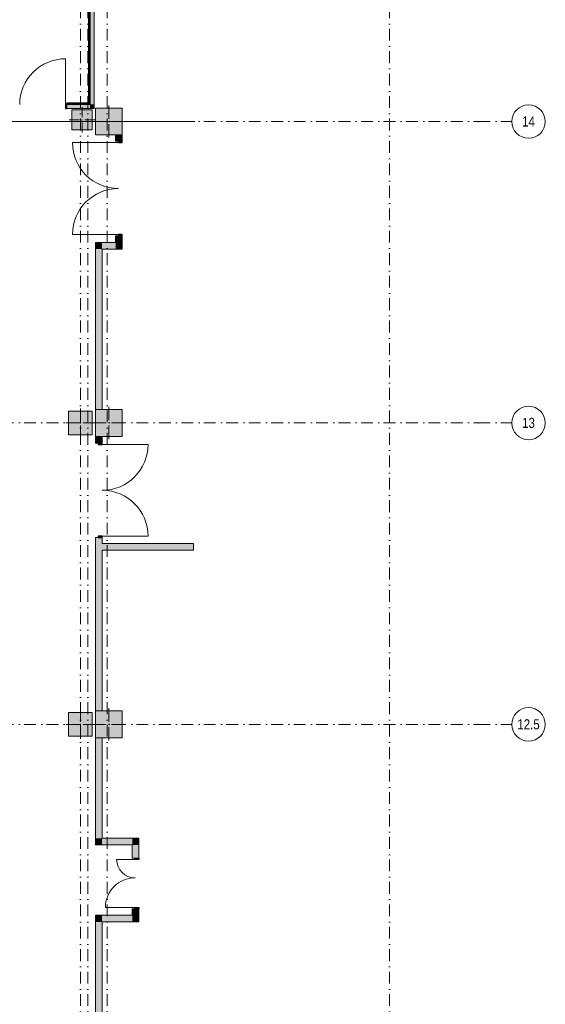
# Model space of a CAD drawing. Header units: millimetres. Extents: x -14761 to 157739, y -22400 to 107990.
# Tile 266 of 267: x 141965 to 157650, y 45642 to 75042. Entities that reach past the tile are written whole.
import ezdxf

# ---------------------------------------------------------------- set-up
doc = ezdxf.new("R2010")
doc.units = ezdxf.units.MM
doc.header["$MEASUREMENT"] = 0
doc.linetypes.add('Штрихпунктирная', pattern=[670.277762, 352.777767, -176.388884, 0, -141.111112])
for name, color, linetype in [('Конструктив - Колонны', 7, 'Continuous'), ('Конструктив - Стены Внутр сущ.', 7, 'Continuous'), ('Конструктив - Стены наружние фасад', 7, 'Continuous'), ('Элемент Модели - Оси', 7, 'Continuous')]:
    doc.layers.add(name, color=color, linetype=linetype)
doc.styles.add('СГЕНЕРИР_СТИЛЬ_3', font='txt')

msp = doc.modelspace()

# ---------------------------------------------------------------- hatches: boundary and pattern name
at = {"layer": 'Конструктив - Колонны', "linetype": 'Continuous', "lineweight": 0, "true_color": 0x000000}
for points in [[(143525, 71750), (144125, 71750), (144125, 72350), (143525, 72350)], [(144225, 71600), (145025, 71600), (145025, 72400), (144225, 72400)], [(143425, 62650), (144125, 62650), (144125, 63350), (143425, 63350)], [(144225, 62600), (145025, 62600), (145025, 63400), (144225, 63400)], [(144225, 53600), (145025, 53600), (145025, 54400), (144225, 54400)], [(143425, 53650), (144125, 53650), (144125, 54350), (143425, 54350)]]:
    msp.add_hatch(color=18, dxfattribs=at).paths.add_polyline_path(points)
at = {"layer": 'Конструктив - Стены Внутр сущ.', "linetype": 'Continuous', "lineweight": 0, "true_color": 0x000000}
for points in [[(145025, 71600), (144825, 71600), (144825, 71410), (145025, 71410)], [(144910, 71410), (144910, 71370), (145025, 71370), (145025, 71410)], [(144825, 68390), (145025, 68390), (145025, 68590), (144825, 68590)], [(145025, 68590), (145025, 68630), (144910, 68630), (144910, 68590)], [(144225, 68190), (144425, 68190), (144225, 68390)], [(144225, 68390), (144425, 68190), (144425, 68390)], [(144825, 68390), (144425, 68390), (144425, 68190), (144825, 68190)], [(144825, 68190), (145025, 68190), (144825, 68390)], [(144825, 68390), (145025, 68190), (145025, 68390)], [(144225, 68190), (144225, 63400), (144425, 63400), (144425, 68190)], [(144425, 62600), (144225, 62600), (144225, 62400), (144425, 62400)], [(144310, 62400), (144310, 62360), (144425, 62360), (144425, 62400)], [(144225, 54400), (144425, 54400), (144425, 59580), (144225, 59580)], [(144425, 59580), (144425, 59620), (144310, 59620), (144310, 59580)], [(147151, 59400), (144425, 59400), (144425, 59200), (147151, 59200)], [(144225, 50600), (144425, 50600), (144425, 53600), (144225, 53600)], [(144425, 50600), (144225, 50400), (144425, 50400)], [(144425, 50600), (144225, 50600), (144225, 50400)], [(144425, 50400), (145325, 50400), (145325, 50600), (144425, 50600)], [(145325, 50400), (145525, 50600), (145325, 50600)], [(145325, 50400), (145525, 50400), (145525, 50600)], [(145325, 50400), (145325, 50010), (145525, 50010), (145525, 50400)], [(145525, 50010), (145410, 50010), (145410, 49970), (145525, 49970)], [(145410, 48490), (145525, 48490), (145525, 48530), (145410, 48530)], [(144225, 48100), (144425, 48100), (144225, 48300)], [(144225, 48300), (144425, 48100), (144425, 48300)], [(145325, 48300), (144425, 48300), (144425, 48100), (145325, 48100)], [(145325, 48300), (145525, 48300), (145525, 48490), (145325, 48490)], [(145325, 48100), (145525, 48100), (145325, 48300)], [(145325, 48300), (145525, 48100), (145525, 48300)], [(144225, 48100), (144225, 45400), (144425, 45400), (144425, 48100)]]:
    msp.add_hatch(color=18, dxfattribs=at).paths.add_polyline_path(points)
at = {"layer": 'Конструктив - Стены наружние фасад', "linetype": 'Continuous', "lineweight": 0, "true_color": 0x000000}
for points in [[(144020, 72555), (144035, 72555), (144035, 77215), (144020, 77215)], [(144065, 77215), (144035, 77215), (144035, 72540), (144065, 72540)], [(144185, 77215), (144065, 77215), (144065, 72510), (144185, 72510)], [(143375, 72505), (143335, 72505), (143335, 72390), (143375, 72390)], [(143375, 72555), (143375, 72540), (144020, 72540), (144020, 72555)], [(144035, 72540), (143375, 72540), (143375, 72510), (144035, 72510)], [(143375, 72390), (144065, 72390), (144065, 72510), (143375, 72510)], [(144035, 72555), (144020, 72555), (144035, 72540)], [(144020, 72555), (144020, 72540), (144035, 72540)], [(144065, 72540), (144035, 72540), (144065, 72510)], [(144035, 72540), (144035, 72510), (144065, 72510)], [(144185, 72510), (144065, 72510), (144185, 72390)], [(144065, 72510), (144065, 72390), (144185, 72390)]]:
    msp.add_hatch(color=18, dxfattribs=at).paths.add_polyline_path(points)

# ---------------------------------------------------------------- linework, layer by layer
at = {"color": 7, "linetype": 'Continuous', "lineweight": 15}
msp.add_line((147195, 72000), (136116, 72000), dxfattribs=at)
at = {"layer": 'Конструктив - Колонны', "color": 251, "linetype": 'Continuous', "lineweight": 5, "true_color": 0x575757}
for p, q in [((143825, 72130), (143825, 72430)), ((144625, 72080), (144625, 72480)), ((143745, 72050), (143445, 72050)), ((143905, 72050), (144205, 72050)), ((143825, 71970), (143825, 71670)), ((144545, 72000), (144145, 72000)), ((144625, 71920), (144625, 71520)), ((144705, 72000), (145105, 72000)), ((143775, 63080), (143775, 63430)), ((144625, 63080), (144625, 63480)), ((143695, 63000), (143345, 63000)), ((143775, 62920), (143775, 62570)), ((143855, 63000), (144205, 63000)), ((144545, 63000), (144145, 63000)), ((144625, 62920), (144625, 62520)), ((144705, 63000), (145105, 63000)), ((143775, 54080), (143775, 54430)), ((144625, 54080), (144625, 54480)), ((143695, 54000), (143345, 54000)), ((143775, 53920), (143775, 53570)), ((143855, 54000), (144205, 54000)), ((144545, 54000), (144145, 54000)), ((144625, 53920), (144625, 53520)), ((144705, 54000), (145105, 54000))]:
    msp.add_line(p, q, dxfattribs=at)
at = {"layer": 'Конструктив - Колонны', "color": 251, "linetype": 'Continuous', "lineweight": 15, "true_color": 0x575757, "flags": 128}
for points in [[(143525, 71750), (144125, 71750), (144125, 72350), (143525, 72350)], [(144225, 71600), (145025, 71600), (145025, 72400), (144225, 72400)], [(143425, 62650), (144125, 62650), (144125, 63350), (143425, 63350)], [(144225, 62600), (145025, 62600), (145025, 63400), (144225, 63400)], [(144225, 53600), (145025, 53600), (145025, 54400), (144225, 54400)], [(143425, 53650), (144125, 53650), (144125, 54350), (143425, 54350)]]:
    msp.add_lwpolyline(points, close=True, dxfattribs=at)
at = {"layer": 'Конструктив - Колонны', "color": 251, "linetype": 'Continuous', "lineweight": 5, "true_color": 0x575757}
for p in [(143825, 72050), (144625, 72000), (143775, 63000), (144625, 63000), (143775, 54000), (144625, 54000)]:
    msp.add_point(p, dxfattribs=at)
at = {"layer": 'Конструктив - Стены Внутр сущ.', "color": 251, "linetype": 'Continuous', "lineweight": 20, "true_color": 0x575757}
for p, q in [((144825, 71410), (144825, 71447)), ((144825, 71410), (144825, 71447)), ((144825, 71410), (144825, 71447)), ((145025, 71410), (145025, 71447)), ((145025, 71410), (145025, 71447)), ((145025, 71410), (145025, 71447)), ((144910, 71410), (144825, 71410)), ((144910, 71410), (144825, 71410)), ((144910, 71410), (144825, 71410)), ((145025, 71410), (144910, 71410)), ((145025, 71410), (144910, 71410)), ((145025, 71410), (144910, 71410)), ((144825, 68590), (144825, 68553)), ((144910, 68590), (144825, 68590)), ((144910, 68590), (144825, 68590)), ((144910, 68590), (144825, 68590)), ((144825, 68590), (144825, 68553)), ((144825, 68590), (144825, 68553)), ((145025, 68590), (144910, 68590)), ((145025, 68590), (144910, 68590)), ((145025, 68590), (144910, 68590)), ((145025, 68590), (145025, 68553)), ((145025, 68590), (145025, 68553)), ((145025, 68590), (145025, 68553)), ((144225, 62400), (144225, 62437)), ((144225, 62400), (144225, 62437)), ((144225, 62400), (144225, 62437)), ((144310, 62400), (144225, 62400)), ((144310, 62400), (144225, 62400)), ((144310, 62400), (144225, 62400)), ((144425, 62400), (144310, 62400)), ((144425, 62400), (144310, 62400)), ((144425, 62400), (144310, 62400)), ((144425, 62400), (144425, 62437)), ((144425, 62400), (144425, 62437)), ((144425, 62400), (144425, 62437)), ((144225, 59580), (144225, 59543)), ((144310, 59580), (144225, 59580)), ((144310, 59580), (144225, 59580)), ((144310, 59580), (144225, 59580)), ((144225, 59580), (144225, 59543)), ((144225, 59580), (144225, 59543)), ((144425, 59580), (144310, 59580)), ((144425, 59580), (144310, 59580)), ((144425, 59580), (144310, 59580)), ((144425, 59580), (144425, 59543)), ((144425, 59580), (144425, 59543)), ((144425, 59580), (144425, 59543)), ((145325, 50010), (145325, 50047)), ((145325, 50010), (145325, 50047)), ((145325, 50010), (145325, 50047)), ((145410, 50010), (145325, 50010)), ((145410, 50010), (145325, 50010)), ((145410, 50010), (145325, 50010)), ((145525, 50010), (145410, 50010)), ((145525, 50010), (145410, 50010)), ((145525, 50010), (145410, 50010)), ((145525, 50010), (145525, 50047)), ((145525, 50010), (145525, 50047)), ((145525, 50010), (145525, 50047)), ((145325, 48490), (145325, 48453)), ((145410, 48490), (145325, 48490)), ((145410, 48490), (145325, 48490)), ((145410, 48490), (145325, 48490)), ((145325, 48490), (145325, 48453)), ((145325, 48490), (145325, 48453)), ((145525, 48490), (145410, 48490)), ((145525, 48490), (145410, 48490)), ((145525, 48490), (145410, 48490)), ((145525, 48490), (145525, 48453)), ((145525, 48490), (145525, 48453)), ((145525, 48490), (145525, 48453))]:
    msp.add_line(p, q, dxfattribs=at)
at = {"layer": 'Конструктив - Стены Внутр сущ.', "color": 251, "linetype": 'Continuous', "lineweight": 15, "true_color": 0x575757}
for p, q in [((144910, 71370), (143540, 71370)), ((144910, 68630), (143540, 68630)), ((144425, 62360), (145795, 62360)), ((144425, 59620), (145795, 59620)), ((145410, 49970), (144858, 49970)), ((145410, 48530), (144522, 48530))]:
    msp.add_line(p, q, dxfattribs=at)
at = {"layer": 'Конструктив - Стены Внутр сущ.', "color": 251, "linetype": 'Continuous', "lineweight": 30, "true_color": 0x575757}
for p, q in [((144910, 71410), (144910, 71370)), ((145025, 71410), (144910, 71410)), ((144910, 71370), (145025, 71370)), ((145025, 71370), (145025, 71410)), ((145025, 68630), (144910, 68630)), ((144910, 68630), (144910, 68590)), ((144910, 68590), (145025, 68590)), ((145025, 68590), (145025, 68630)), ((144310, 62400), (144310, 62360)), ((144425, 62400), (144310, 62400)), ((144310, 62360), (144425, 62360)), ((144425, 62360), (144425, 62400)), ((144425, 59620), (144310, 59620)), ((144310, 59620), (144310, 59580)), ((144310, 59580), (144425, 59580)), ((144425, 59580), (144425, 59620)), ((145410, 49970), (145410, 50010)), ((145410, 50010), (145525, 50010)), ((145525, 50010), (145525, 49970)), ((145525, 49970), (145410, 49970)), ((145410, 48490), (145410, 48530)), ((145410, 48530), (145525, 48530)), ((145525, 48530), (145525, 48490)), ((145525, 48490), (145410, 48490))]:
    msp.add_line(p, q, dxfattribs=at)
at = {"layer": 'Конструктив - Стены Внутр сущ.', "color": 251, "linetype": 'Continuous', "lineweight": 20, "true_color": 0x575757, "flags": 128}
for points in [[(144825, 71600), (144825, 71410)], [(145025, 71410), (145025, 71600)], [(144825, 68590), (144825, 68390)], [(145025, 68190), (145025, 68590)], [(144225, 68390), (144225, 68190)], [(144825, 68390), (144225, 68390)], [(144225, 68190), (144225, 63400)], [(144425, 68190), (144825, 68190)], [(144425, 63400), (144425, 68190)], [(145025, 68190), (144825, 68190)], [(144225, 62600), (144225, 62400)], [(144425, 62400), (144425, 62600)], [(144225, 59580), (144225, 54400)], [(144425, 59400), (144425, 59580)], [(147151, 59400), (144425, 59400)], [(147151, 59200), (147151, 59400)], [(144425, 54400), (144425, 59200)], [(144425, 59200), (147151, 59200)], [(144225, 53600), (144225, 50400)], [(144425, 50600), (144425, 53600)], [(145325, 50600), (144425, 50600)], [(145525, 50600), (145325, 50600)], [(145525, 50010), (145525, 50600)], [(144225, 50400), (144425, 50400)], [(144425, 50400), (145325, 50400)], [(145325, 50400), (145325, 50010)], [(144225, 48300), (144225, 48100)], [(145325, 48300), (144225, 48300)], [(145325, 48490), (145325, 48300)], [(145525, 48100), (145525, 48490)], [(144225, 48100), (144225, 45400)], [(144425, 48100), (145325, 48100)], [(144425, 45400), (144425, 48100)], [(145525, 48100), (145325, 48100)]]:
    msp.add_lwpolyline(points, dxfattribs=at)
at = {"layer": 'Конструктив - Стены Внутр сущ.', "color": 251, "linetype": 'Continuous', "lineweight": 5, "true_color": 0x575757}
for centre, radius, start, end in [((144910, 71370), 1370, 180, 270), ((144910, 68630), 1370, 90, 180), ((144425, 62360), 1370, 270, 0), ((144425, 59620), 1370, 0, 90), ((145410, 49970), 552, 180, 270), ((145410, 48530), 888, 90, 180)]:
    msp.add_arc(centre, radius, start, end, dxfattribs=at)
at = {"layer": 'Конструктив - Стены наружние фасад', "color": 251, "linetype": 'Continuous', "lineweight": 20, "true_color": 0x575757}
for p, q in [((144035, 72555), (144035, 77215)), ((144065, 72540), (144065, 77215)), ((143375, 72555), (143412, 72555)), ((143375, 72555), (143412, 72555)), ((143375, 72555), (143412, 72555)), ((143375, 72540), (144020, 72540)), ((143375, 72510), (144035, 72510)), ((143375, 72390), (143412, 72390)), ((143375, 72390), (143412, 72390)), ((143375, 72390), (143412, 72390)), ((144020, 72540), (144035, 72540)), ((144035, 72540), (144035, 72555)), ((144035, 72540), (144035, 72555)), ((144035, 72510), (144065, 72510)), ((144065, 72510), (144065, 72540)), ((144065, 72510), (144065, 72540))]:
    msp.add_line(p, q, dxfattribs=at)
at = {"layer": 'Конструктив - Стены наружние фасад', "color": 251, "linetype": 'Continuous', "lineweight": 15, "true_color": 0x575757}
for p, q in [((143335, 72505), (143335, 73875)), ((143375, 72540), (143375, 72555)), ((143375, 72540), (143375, 72555)), ((143375, 72540), (143375, 72555))]:
    msp.add_line(p, q, dxfattribs=at)
at = {"layer": 'Конструктив - Стены наружние фасад', "color": 251, "linetype": 'Continuous', "lineweight": 30, "true_color": 0x575757}
for p, q in [((143375, 72505), (143335, 72505)), ((143335, 72505), (143335, 72390)), ((143335, 72390), (143375, 72390)), ((143375, 72510), (143375, 72540)), ((143375, 72510), (143375, 72540)), ((143375, 72510), (143375, 72540)), ((143375, 72390), (143375, 72505))]:
    msp.add_line(p, q, dxfattribs=at)
at = {"layer": 'Конструктив - Стены наружние фасад', "color": 251, "linetype": 'Continuous', "lineweight": 5, "true_color": 0x575757}
for p, q in [((143375, 72505), (143375, 72510)), ((143375, 72505), (143375, 72510)), ((143375, 72505), (143375, 72510)), ((143375, 72390), (143375, 72505)), ((143375, 72390), (143375, 72505)), ((143375, 72390), (143375, 72505))]:
    msp.add_line(p, q, dxfattribs=at)
at = {"layer": 'Конструктив - Стены наружние фасад', "color": 251, "linetype": 'Continuous', "lineweight": 20, "true_color": 0x575757, "flags": 128}
for points in [[(144020, 77215), (144020, 72555)], [(144185, 72510), (144185, 77215)], [(144020, 72555), (143375, 72555)], [(143375, 72390), (144185, 72390)]]:
    msp.add_lwpolyline(points, dxfattribs=at)
at = {"layer": 'Конструктив - Стены наружние фасад', "color": 251, "linetype": 'Continuous', "lineweight": 5, "true_color": 0x575757, "flags": 128}
msp.add_lwpolyline([(144185, 72390), (144185, 72510)], dxfattribs=at)
at = {"layer": 'Конструктив - Стены наружние фасад', "color": 251, "linetype": 'Continuous', "lineweight": 5, "true_color": 0x575757}
msp.add_arc((143335, 72505), 1370, 90, 180, dxfattribs=at)
at = {"layer": 'Элемент Модели - Оси', "color": 7, "linetype": 'Штрихпунктирная', "lineweight": 15}
for p, q in [((143775, 92200), (143775, -1975)), ((144000, 92200), (144000, -1975)), ((144575, 92200), (144575, -1975)), ((153000, 92200), (153000, -1975)), ((-12761, 72000), (155650, 72000)), ((155650, 72000), (156650, 72000)), ((-12761, 63000), (155650, 63000)), ((155650, 63000), (156650, 63000)), ((-12761, 54000), (155650, 54000)), ((155650, 54000), (156650, 54000))]:
    msp.add_line(p, q, dxfattribs=at)
at = {"layer": 'Элемент Модели - Оси', "color": 7, "linetype": 'Continuous', "lineweight": 15}
for centre in [(157150, 72000), (157150, 63000), (157150, 54000)]:
    msp.add_circle(centre, 500, dxfattribs=at)
at = {"layer": 'Элемент Модели - Оси', "color": 7, "linetype": 'Штрихпунктирная', "lineweight": 15}
for p in [(155650, 72000), (155650, 72000), (155650, 63000), (155650, 63000), (155650, 54000), (155650, 54000)]:
    msp.add_point(p, dxfattribs=at)

# ---------------------------------------------------------------- texts
at = {"layer": 'Элемент Модели - Оси', "color": 30, "lineweight": 5, "true_color": 0xff823e, "char_height": 300, "attachment_point": 4, "style": 'СГЕНЕРИР_СТИЛЬ_3'}
for s, insert in [('\\A1;{\\pql;\\pt0;\\fArial Narrow|b0|i0|c204|p34;14}', (156958, 72002)), ('\\A1;{\\pql;\\pt0;\\fArial Narrow|b0|i0|c204|p34;13}', (156958, 63000)), ('\\A1;{\\pql;\\pt0;\\fArial Narrow|b0|i0|c204|p34;12.5}', (156814, 54000))]:
    msp.add_mtext(s, dxfattribs=dict(at, insert=insert))

doc.saveas('drawing.dxf')
